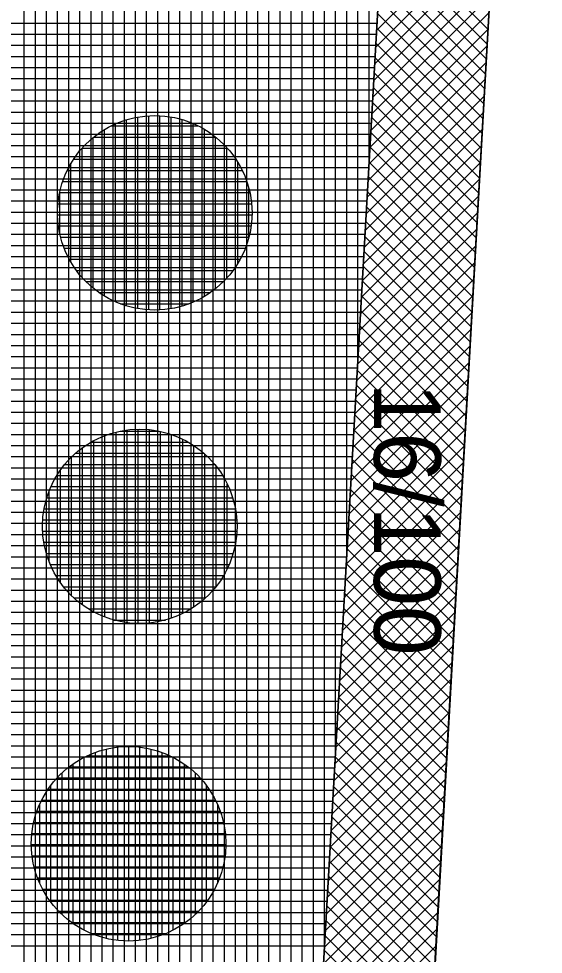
# Model space of a CAD drawing. Extents: x -565346 to -564154, y -1097386 to -1095620.
# Drawn here: x -564266.29 to -564256.86, y -1096683.14 to -1096666.31 of the extents above; entities that cross this region are included whole.
import ezdxf

# ---------------------------------------------------------------- set-up
doc = ezdxf.new("R2010")
doc.units = 0
for name, color, linetype in [('Vrstva 13', 7, 'Continuous'), ('Vrstva 40', 7, 'Continuous'), ('Vrstva 41', 7, 'Continuous'), ('Vrstva 42', 7, 'Continuous'), ('Vrstva 43', 7, 'Continuous'), ('Vrstva 44', 7, 'Continuous')]:
    doc.layers.add(name, color=color, linetype=linetype)

msp = doc.modelspace()

# ---------------------------------------------------------------- linework, layer by layer
at = {"layer": 'Vrstva 13'}
msp.add_line((-564252.76, -1096576.88), (-564261.08, -1096723.43), dxfattribs=at)
at = {"layer": 'Vrstva 41'}
msp.add_lwpolyline([(-564221.399, -1096446.296), (-564223.301, -1096445.676), (-564228.215, -1096460.758), (-564240.675, -1096505.018), (-564249.271, -1096529.938), (-564254.757, -1096576.767), (-564262.137, -1096706.758), (-564260.141, -1096706.872), (-564252.76, -1096576.88), (-564247.38, -1096530.59), (-564238.75, -1096505.56), (-564226.29, -1096461.3)], close=True, dxfattribs=at)
at = {"layer": 'Vrstva 42'}
for p, q in [((-564257.729, -1096664.398), (-564259.853, -1096666.522)), ((-564257.746, -1096664.698), (-564259.87, -1096666.822)), ((-564259.744, -1096664.609), (-564257.849, -1096666.504)), ((-564259.759, -1096664.876), (-564257.864, -1096666.772)), ((-564257.763, -1096664.998), (-564259.887, -1096667.121)), ((-564259.774, -1096665.144), (-564257.879, -1096667.04)), ((-564257.78, -1096665.298), (-564259.904, -1096667.421)), ((-564259.79, -1096665.412), (-564257.894, -1096667.307)), ((-564257.797, -1096665.598), (-564259.921, -1096667.721)), ((-564259.805, -1096665.679), (-564257.909, -1096667.575)), ((-564257.814, -1096665.897), (-564259.938, -1096668.021)), ((-564259.82, -1096665.947), (-564257.925, -1096667.842)), ((-564257.831, -1096666.197), (-564259.955, -1096668.321)), ((-564259.835, -1096666.215), (-564257.94, -1096668.11)), ((-564257.848, -1096666.497), (-564259.972, -1096668.621)), ((-564259.85, -1096666.482), (-564257.955, -1096668.378)), ((-564259.866, -1096666.75), (-564257.97, -1096668.645)), ((-564257.865, -1096666.797), (-564259.989, -1096668.921)), ((-564257.882, -1096667.097), (-564260.006, -1096669.221)), ((-564259.881, -1096667.018), (-564257.985, -1096668.913)), ((-564259.896, -1096667.285), (-564258.001, -1096669.181)), ((-564257.899, -1096667.397), (-564260.023, -1096669.52)), ((-564259.911, -1096667.553), (-564258.016, -1096669.448)), ((-564257.916, -1096667.697), (-564260.04, -1096669.82)), ((-564259.926, -1096667.821), (-564258.031, -1096669.716)), ((-564257.933, -1096667.997), (-564260.057, -1096670.12)), ((-564259.942, -1096668.088), (-564258.046, -1096669.984)), ((-564257.95, -1096668.296), (-564260.074, -1096670.42)), ((-564259.957, -1096668.356), (-564258.061, -1096670.251)), ((-564257.967, -1096668.596), (-564260.091, -1096670.72)), ((-564259.972, -1096668.623), (-564258.077, -1096670.519)), ((-564257.984, -1096668.896), (-564260.108, -1096671.02)), ((-564259.987, -1096668.891), (-564258.092, -1096670.787)), ((-564258.001, -1096669.196), (-564260.125, -1096671.32)), ((-564260.002, -1096669.159), (-564258.107, -1096671.054)), ((-564260.018, -1096669.426), (-564258.122, -1096671.322)), ((-564258.018, -1096669.496), (-564260.142, -1096671.619)), ((-564258.035, -1096669.796), (-564260.159, -1096671.919)), ((-564260.033, -1096669.694), (-564258.137, -1096671.59)), ((-564260.048, -1096669.962), (-564258.153, -1096671.857)), ((-564258.052, -1096670.096), (-564260.176, -1096672.219)), ((-564260.063, -1096670.229), (-564258.168, -1096672.125)), ((-564258.07, -1096670.395), (-564260.193, -1096672.519)), ((-564260.078, -1096670.497), (-564258.183, -1096672.392)), ((-564258.087, -1096670.695), (-564260.21, -1096672.819)), ((-564260.094, -1096670.765), (-564258.198, -1096672.66)), ((-564258.104, -1096670.995), (-564260.227, -1096673.119)), ((-564260.109, -1096671.032), (-564258.213, -1096672.928)), ((-564258.121, -1096671.295), (-564260.244, -1096673.419)), ((-564260.124, -1096671.3), (-564258.228, -1096673.195)), ((-564258.138, -1096671.595), (-564260.261, -1096673.719)), ((-564260.139, -1096671.568), (-564258.244, -1096673.463)), ((-564258.155, -1096671.895), (-564260.278, -1096674.018)), ((-564260.154, -1096671.835), (-564258.259, -1096673.731)), ((-564260.17, -1096672.103), (-564258.274, -1096673.998)), ((-564258.172, -1096672.195), (-564260.295, -1096674.318)), ((-564258.189, -1096672.495), (-564260.312, -1096674.618)), ((-564260.185, -1096672.371), (-564258.289, -1096674.266)), ((-564260.2, -1096672.638), (-564258.304, -1096674.534)), ((-564258.206, -1096672.794), (-564260.329, -1096674.918)), ((-564260.215, -1096672.906), (-564258.32, -1096674.801)), ((-564258.223, -1096673.094), (-564260.346, -1096675.218)), ((-564260.23, -1096673.173), (-564258.335, -1096675.069)), ((-564258.24, -1096673.394), (-564260.363, -1096675.518)), ((-564260.245, -1096673.441), (-564258.35, -1096675.337)), ((-564258.257, -1096673.694), (-564260.38, -1096675.818)), ((-564260.261, -1096673.709), (-564258.365, -1096675.604)), ((-564258.274, -1096673.994), (-564260.397, -1096676.117)), ((-564260.276, -1096673.976), (-564258.38, -1096675.872)), ((-564258.291, -1096674.294), (-564260.414, -1096676.417)), ((-564260.291, -1096674.244), (-564258.396, -1096676.14)), ((-564260.306, -1096674.512), (-564258.411, -1096676.407)), ((-564258.308, -1096674.594), (-564260.431, -1096676.717)), ((-564260.321, -1096674.779), (-564258.426, -1096676.675)), ((-564258.325, -1096674.893), (-564260.449, -1096677.017)), ((-564258.342, -1096675.193), (-564260.466, -1096677.317)), ((-564260.337, -1096675.047), (-564258.441, -1096676.942)), ((-564260.352, -1096675.315), (-564258.456, -1096677.21)), ((-564258.359, -1096675.493), (-564260.483, -1096677.617)), ((-564260.367, -1096675.582), (-564258.472, -1096677.478)), ((-564258.376, -1096675.793), (-564260.5, -1096677.917)), ((-564260.382, -1096675.85), (-564258.487, -1096677.745)), ((-564258.393, -1096676.093), (-564260.517, -1096678.217)), ((-564260.397, -1096676.118), (-564258.502, -1096678.013)), ((-564258.41, -1096676.393), (-564260.534, -1096678.516)), ((-564260.413, -1096676.385), (-564258.517, -1096678.281)), ((-564258.427, -1096676.693), (-564260.551, -1096678.816)), ((-564260.428, -1096676.653), (-564258.532, -1096678.548)), ((-564258.444, -1096676.993), (-564260.568, -1096679.116)), ((-564260.443, -1096676.921), (-564258.548, -1096678.816)), ((-564260.458, -1096677.188), (-564258.563, -1096679.084)), ((-564258.461, -1096677.292), (-564260.585, -1096679.416)), ((-564260.473, -1096677.456), (-564258.578, -1096679.351)), ((-564258.478, -1096677.592), (-564260.602, -1096679.716)), ((-564260.489, -1096677.724), (-564258.593, -1096679.619)), ((-564258.495, -1096677.892), (-564260.619, -1096680.016)), ((-564260.504, -1096677.991), (-564258.608, -1096679.887)), ((-564258.512, -1096678.192), (-564260.636, -1096680.316)), ((-564260.519, -1096678.259), (-564258.624, -1096680.154)), ((-564258.529, -1096678.492), (-564260.653, -1096680.615)), ((-564260.534, -1096678.526), (-564258.639, -1096680.422)), ((-564258.546, -1096678.792), (-564260.67, -1096680.915)), ((-564260.549, -1096678.794), (-564258.654, -1096680.69)), ((-564260.565, -1096679.062), (-564258.669, -1096680.957)), ((-564258.563, -1096679.092), (-564260.687, -1096681.215)), ((-564258.58, -1096679.392), (-564260.704, -1096681.515)), ((-564260.58, -1096679.329), (-564258.684, -1096681.225)), ((-564258.597, -1096679.691), (-564260.721, -1096681.815)), ((-564260.595, -1096679.597), (-564258.7, -1096681.492)), ((-564260.61, -1096679.865), (-564258.715, -1096681.76)), ((-564258.614, -1096679.991), (-564260.738, -1096682.115)), ((-564260.625, -1096680.132), (-564258.73, -1096682.028)), ((-564258.631, -1096680.291), (-564260.755, -1096682.415)), ((-564260.641, -1096680.4), (-564258.745, -1096682.295)), ((-564258.648, -1096680.591), (-564260.772, -1096682.715)), ((-564260.656, -1096680.668), (-564258.76, -1096682.563)), ((-564258.665, -1096680.891), (-564260.789, -1096683.014)), ((-564260.671, -1096680.935), (-564258.776, -1096682.831)), ((-564258.682, -1096681.191), (-564260.806, -1096683.314)), ((-564260.686, -1096681.203), (-564258.791, -1096683.098)), ((-564258.699, -1096681.491), (-564260.823, -1096683.614)), ((-564260.701, -1096681.471), (-564258.806, -1096683.366)), ((-564260.717, -1096681.738), (-564258.821, -1096683.634)), ((-564258.716, -1096681.79), (-564260.84, -1096683.914)), ((-564258.734, -1096682.09), (-564260.857, -1096684.214)), ((-564260.732, -1096682.006), (-564258.836, -1096683.901)), ((-564258.751, -1096682.39), (-564260.874, -1096684.514)), ((-564260.747, -1096682.274), (-564258.852, -1096684.169)), ((-564260.762, -1096682.541), (-564258.867, -1096684.437)), ((-564258.768, -1096682.69), (-564260.891, -1096684.814)), ((-564260.777, -1096682.809), (-564258.882, -1096684.704)), ((-564258.785, -1096682.99), (-564260.908, -1096685.113)), ((-564260.793, -1096683.076), (-564258.897, -1096684.972))]:
    msp.add_line(p, q, dxfattribs=at)
at = {"layer": 'Vrstva 43'}
for p, q in [((-564259.99, -1096668.941), (-564259.99, -1096556.806)), ((-564260.19, -1096672.464), (-564260.19, -1096558.527)), ((-564260.39, -1096675.986), (-564260.39, -1096560.248)), ((-564260.59, -1096679.509), (-564260.59, -1096561.968)), ((-564260.79, -1096683.032), (-564260.79, -1096563.689)), ((-564260.99, -1096686.555), (-564260.99, -1096565.41)), ((-564261.19, -1096690.078), (-564261.19, -1096567.13)), ((-564261.39, -1096693.6), (-564261.39, -1096568.851)), ((-564261.59, -1096697.123), (-564261.59, -1096570.572)), ((-564261.79, -1096700.646), (-564261.79, -1096572.293)), ((-564261.99, -1096704.169), (-564261.99, -1096574.013)), ((-564262.19, -1096726.788), (-564262.19, -1096575.734)), ((-564262.39, -1096726.776), (-564262.39, -1096578.915)), ((-564262.59, -1096726.765), (-564262.59, -1096582.438)), ((-564262.79, -1096726.753), (-564262.79, -1096585.961)), ((-564262.99, -1096726.742), (-564262.99, -1096589.485)), ((-564263.19, -1096726.731), (-564263.19, -1096593.008)), ((-564263.39, -1096728.822), (-564263.39, -1096596.531)), ((-564263.59, -1096732.346), (-564263.59, -1096600.055)), ((-564263.79, -1096735.869), (-564263.79, -1096603.578)), ((-564263.99, -1096739.393), (-564263.99, -1096607.101)), ((-564264.19, -1096742.916), (-564264.19, -1096610.624)), ((-564264.39, -1096746.439), (-564264.39, -1096614.148)), ((-564264.59, -1096749.963), (-564264.59, -1096617.671)), ((-564264.79, -1096753.486), (-564264.79, -1096621.194)), ((-564264.99, -1096757.01), (-564264.99, -1096624.717)), ((-564265.19, -1096760.533), (-564265.19, -1096628.241)), ((-564265.39, -1096764.056), (-564265.39, -1096631.764)), ((-564265.59, -1096767.58), (-564265.59, -1096635.287)), ((-564265.79, -1096771.103), (-564265.79, -1096638.811)), ((-564265.99, -1096774.627), (-564265.99, -1096642.334)), ((-564266.19, -1096778.15), (-564266.19, -1096645.857)), ((-564267.356, -1096666.39), (-564259.845, -1096666.39)), ((-564267.367, -1096666.59), (-564259.857, -1096666.59)), ((-564267.378, -1096666.79), (-564259.868, -1096666.79)), ((-564267.39, -1096666.99), (-564259.879, -1096666.99)), ((-564267.401, -1096667.19), (-564259.891, -1096667.19)), ((-564267.412, -1096667.39), (-564259.902, -1096667.39)), ((-564267.424, -1096667.59), (-564259.913, -1096667.59)), ((-564267.435, -1096667.79), (-564259.925, -1096667.79)), ((-564267.446, -1096667.99), (-564259.936, -1096667.99)), ((-564267.458, -1096668.19), (-564259.947, -1096668.19)), ((-564267.469, -1096668.39), (-564259.959, -1096668.39)), ((-564267.48, -1096668.59), (-564259.97, -1096668.59)), ((-564267.492, -1096668.79), (-564259.981, -1096668.79)), ((-564267.503, -1096668.99), (-564259.993, -1096668.99)), ((-564267.515, -1096669.19), (-564260.004, -1096669.19)), ((-564267.526, -1096669.39), (-564260.015, -1096669.39)), ((-564267.537, -1096669.59), (-564260.027, -1096669.59)), ((-564267.549, -1096669.79), (-564260.038, -1096669.79)), ((-564267.56, -1096669.99), (-564260.05, -1096669.99)), ((-564267.571, -1096670.19), (-564260.061, -1096670.19)), ((-564267.583, -1096670.39), (-564260.072, -1096670.39)), ((-564267.594, -1096670.59), (-564260.084, -1096670.59)), ((-564267.605, -1096670.79), (-564260.095, -1096670.79)), ((-564267.617, -1096670.99), (-564260.106, -1096670.99)), ((-564267.628, -1096671.19), (-564260.118, -1096671.19)), ((-564267.639, -1096671.39), (-564260.129, -1096671.39)), ((-564267.651, -1096671.59), (-564260.14, -1096671.59)), ((-564267.662, -1096671.79), (-564260.152, -1096671.79)), ((-564267.673, -1096671.99), (-564260.163, -1096671.99)), ((-564267.685, -1096672.19), (-564260.174, -1096672.19)), ((-564267.696, -1096672.39), (-564260.186, -1096672.39)), ((-564267.708, -1096672.59), (-564260.197, -1096672.59)), ((-564267.719, -1096672.79), (-564260.209, -1096672.79)), ((-564267.73, -1096672.99), (-564260.22, -1096672.99)), ((-564267.742, -1096673.19), (-564260.231, -1096673.19)), ((-564267.753, -1096673.39), (-564260.243, -1096673.39)), ((-564267.764, -1096673.59), (-564260.254, -1096673.59)), ((-564267.776, -1096673.79), (-564260.265, -1096673.79)), ((-564267.787, -1096673.99), (-564260.277, -1096673.99)), ((-564267.798, -1096674.19), (-564260.288, -1096674.19)), ((-564267.81, -1096674.39), (-564260.299, -1096674.39)), ((-564267.821, -1096674.59), (-564260.311, -1096674.59)), ((-564267.832, -1096674.79), (-564260.322, -1096674.79)), ((-564267.844, -1096674.99), (-564260.333, -1096674.99)), ((-564267.855, -1096675.19), (-564260.345, -1096675.19)), ((-564267.866, -1096675.39), (-564260.356, -1096675.39)), ((-564267.878, -1096675.59), (-564260.367, -1096675.59)), ((-564267.889, -1096675.79), (-564260.379, -1096675.79)), ((-564267.901, -1096675.99), (-564260.39, -1096675.99)), ((-564267.912, -1096676.19), (-564260.402, -1096676.19)), ((-564267.923, -1096676.39), (-564260.413, -1096676.39)), ((-564267.935, -1096676.59), (-564260.424, -1096676.59)), ((-564267.946, -1096676.79), (-564260.436, -1096676.79)), ((-564267.957, -1096676.99), (-564260.447, -1096676.99)), ((-564267.969, -1096677.19), (-564260.458, -1096677.19)), ((-564267.98, -1096677.39), (-564260.47, -1096677.39)), ((-564267.991, -1096677.59), (-564260.481, -1096677.59)), ((-564268.003, -1096677.79), (-564260.492, -1096677.79)), ((-564268.014, -1096677.99), (-564260.504, -1096677.99)), ((-564268.025, -1096678.19), (-564260.515, -1096678.19)), ((-564268.037, -1096678.39), (-564260.526, -1096678.39)), ((-564268.048, -1096678.59), (-564260.538, -1096678.59)), ((-564268.059, -1096678.79), (-564260.549, -1096678.79)), ((-564268.071, -1096678.99), (-564260.561, -1096678.99)), ((-564268.082, -1096679.19), (-564260.572, -1096679.19)), ((-564268.094, -1096679.39), (-564260.583, -1096679.39)), ((-564268.105, -1096679.59), (-564260.595, -1096679.59)), ((-564268.116, -1096679.79), (-564260.606, -1096679.79)), ((-564268.128, -1096679.99), (-564260.617, -1096679.99)), ((-564268.139, -1096680.19), (-564260.629, -1096680.19)), ((-564268.15, -1096680.39), (-564260.64, -1096680.39)), ((-564268.162, -1096680.59), (-564260.651, -1096680.59)), ((-564268.173, -1096680.79), (-564260.663, -1096680.79)), ((-564268.184, -1096680.99), (-564260.674, -1096680.99)), ((-564268.196, -1096681.19), (-564260.685, -1096681.19)), ((-564268.207, -1096681.39), (-564260.697, -1096681.39)), ((-564268.218, -1096681.59), (-564260.708, -1096681.59)), ((-564268.23, -1096681.79), (-564260.719, -1096681.79)), ((-564268.241, -1096681.99), (-564260.731, -1096681.99)), ((-564268.252, -1096682.19), (-564260.742, -1096682.19)), ((-564268.264, -1096682.39), (-564260.754, -1096682.39)), ((-564268.275, -1096682.59), (-564260.765, -1096682.59)), ((-564268.287, -1096682.79), (-564260.776, -1096682.79)), ((-564268.298, -1096682.99), (-564260.788, -1096682.99))]:
    msp.add_line(p, q, dxfattribs=at)
msp.add_lwpolyline([(-564261.274, -1096726.84), (-564260.141, -1096706.872), (-564262.137, -1096706.758), (-564254.757, -1096576.767), (-564249.271, -1096529.938), (-564240.675, -1096505.018), (-564228.215, -1096460.758), (-564223.301, -1096445.676), (-564221.399, -1096446.296), (-564218.92, -1096438.69), (-564229.82, -1096442.05), (-564230.6, -1096442.93), (-564256.683, -1096528.354), (-564262.228, -1096576.061), (-564269.623, -1096706.334), (-564272.07, -1096706.16), (-564273.28, -1096725.96)], dxfattribs=at)
at = {"layer": 'Vrstva 44'}
for p, q in [((-564264.35, -1096671.479), (-564264.35, -1096668.13)), ((-564264.15, -1096671.525), (-564264.15, -1096668.081)), ((-564263.95, -1096671.549), (-564263.95, -1096668.059)), ((-564263.75, -1096671.55), (-564263.75, -1096668.058)), ((-564263.55, -1096671.529), (-564263.55, -1096668.081)), ((-564263.35, -1096671.481), (-564263.35, -1096668.126)), ((-564264.629, -1096668.24), (-564263.063, -1096668.24)), ((-564264.55, -1096671.403), (-564264.55, -1096668.205)), ((-564263.15, -1096671.408), (-564263.15, -1096668.199)), ((-564264.95, -1096671.159), (-564264.95, -1096668.45)), ((-564264.938, -1096668.44), (-564262.749, -1096668.44)), ((-564264.75, -1096671.299), (-564264.75, -1096668.308)), ((-564262.95, -1096671.308), (-564262.95, -1096668.302)), ((-564262.75, -1096671.167), (-564262.75, -1096668.439)), ((-564262.55, -1096670.982), (-564262.55, -1096668.629)), ((-564265.151, -1096668.64), (-564262.54, -1096668.64)), ((-564265.15, -1096670.967), (-564265.15, -1096668.639)), ((-564265.35, -1096670.694), (-564265.35, -1096668.913)), ((-564265.302, -1096668.84), (-564262.385, -1096668.84)), ((-564262.35, -1096670.715), (-564262.35, -1096668.897)), ((-564265.417, -1096669.04), (-564262.272, -1096669.04)), ((-564265.5, -1096669.24), (-564262.189, -1096669.24)), ((-564265.554, -1096669.44), (-564262.133, -1096669.44)), ((-564265.55, -1096670.192), (-564265.55, -1096669.42)), ((-564262.15, -1096670.24), (-564262.15, -1096669.373)), ((-564265.585, -1096669.64), (-564262.104, -1096669.64)), ((-564265.592, -1096669.84), (-564262.097, -1096669.84)), ((-564265.578, -1096670.04), (-564262.112, -1096670.04)), ((-564265.538, -1096670.24), (-564262.15, -1096670.24)), ((-564265.472, -1096670.44), (-564262.215, -1096670.44)), ((-564265.38, -1096670.64), (-564262.309, -1096670.64)), ((-564265.253, -1096670.84), (-564262.435, -1096670.84)), ((-564265.081, -1096671.04), (-564262.608, -1096671.04)), ((-564264.841, -1096671.24), (-564262.847, -1096671.24)), ((-564264.462, -1096671.44), (-564263.225, -1096671.44)), ((-564264.74, -1096677.077), (-564264.74, -1096673.81)), ((-564264.54, -1096677.14), (-564264.54, -1096673.748)), ((-564264.46, -1096673.73), (-564263.762, -1096673.73)), ((-564264.34, -1096677.179), (-564264.34, -1096673.711)), ((-564264.14, -1096677.193), (-564264.14, -1096673.696)), ((-564263.94, -1096677.184), (-564263.94, -1096673.703)), ((-564263.74, -1096677.152), (-564263.74, -1096673.735)), ((-564263.54, -1096677.096), (-564263.54, -1096673.793)), ((-564264.988, -1096673.93), (-564263.24, -1096673.93)), ((-564264.94, -1096676.986), (-564264.94, -1096673.903)), ((-564263.34, -1096677.013), (-564263.34, -1096673.877)), ((-564263.14, -1096676.895), (-564263.14, -1096673.99)), ((-564265.267, -1096674.13), (-564262.961, -1096674.13)), ((-564265.14, -1096676.859), (-564265.14, -1096674.028)), ((-564262.94, -1096676.741), (-564262.94, -1096674.149)), ((-564265.461, -1096674.33), (-564262.765, -1096674.33)), ((-564265.34, -1096676.692), (-564265.34, -1096674.197)), ((-564265.54, -1096676.458), (-564265.54, -1096674.431)), ((-564262.74, -1096676.525), (-564262.74, -1096674.363)), ((-564265.605, -1096674.53), (-564262.624, -1096674.53)), ((-564262.54, -1096676.208), (-564262.54, -1096674.684)), ((-564265.74, -1096676.086), (-564265.74, -1096674.802)), ((-564265.711, -1096674.73), (-564262.517, -1096674.73)), ((-564265.785, -1096674.93), (-564262.442, -1096674.93)), ((-564265.834, -1096675.13), (-564262.395, -1096675.13)), ((-564265.86, -1096675.33), (-564262.37, -1096675.33)), ((-564265.861, -1096675.53), (-564262.368, -1096675.53)), ((-564265.839, -1096675.73), (-564262.388, -1096675.73)), ((-564265.793, -1096675.93), (-564262.434, -1096675.93)), ((-564265.723, -1096676.13), (-564262.506, -1096676.13)), ((-564265.622, -1096676.33), (-564262.606, -1096676.33)), ((-564265.484, -1096676.53), (-564262.744, -1096676.53)), ((-564265.299, -1096676.73), (-564262.928, -1096676.73)), ((-564265.036, -1096676.93), (-564263.191, -1096676.93)), ((-564264.58, -1096677.13), (-564263.648, -1096677.13)), ((-564264.31, -1096682.902), (-564264.31, -1096679.405)), ((-564265.054, -1096679.57), (-564263.575, -1096679.57)), ((-564264.91, -1096682.797), (-564264.91, -1096679.51)), ((-564264.71, -1096682.858), (-564264.71, -1096679.451)), ((-564264.51, -1096682.892), (-564264.51, -1096679.417)), ((-564264.11, -1096682.89), (-564264.11, -1096679.417)), ((-564263.91, -1096682.855), (-564263.91, -1096679.453)), ((-564263.71, -1096682.796), (-564263.71, -1096679.514)), ((-564265.31, -1096682.591), (-564265.31, -1096679.717)), ((-564265.11, -1096682.712), (-564265.11, -1096679.596)), ((-564263.51, -1096682.706), (-564263.51, -1096679.601)), ((-564263.31, -1096682.585), (-564263.31, -1096679.723)), ((-564265.51, -1096682.43), (-564265.51, -1096679.876)), ((-564265.385, -1096679.77), (-564263.246, -1096679.77)), ((-564263.11, -1096682.422), (-564263.11, -1096679.886)), ((-564265.601, -1096679.97), (-564263.028, -1096679.97)), ((-564265.759, -1096680.17), (-564262.867, -1096680.17)), ((-564265.71, -1096682.207), (-564265.71, -1096680.1)), ((-564262.91, -1096682.198), (-564262.91, -1096680.113)), ((-564265.877, -1096680.37), (-564262.752, -1096680.37)), ((-564265.964, -1096680.57), (-564262.666, -1096680.57)), ((-564265.91, -1096681.872), (-564265.91, -1096680.438)), ((-564262.71, -1096681.848), (-564262.71, -1096680.455)), ((-564266.02, -1096680.77), (-564262.607, -1096680.77)), ((-564266.052, -1096680.97), (-564262.575, -1096680.97)), ((-564266.062, -1096681.17), (-564262.566, -1096681.17)), ((-564266.05, -1096681.37), (-564262.58, -1096681.37)), ((-564266.013, -1096681.57), (-564262.616, -1096681.57)), ((-564265.95, -1096681.77), (-564262.677, -1096681.77)), ((-564265.86, -1096681.97), (-564262.768, -1096681.97)), ((-564265.739, -1096682.17), (-564262.891, -1096682.17)), ((-564265.57, -1096682.37), (-564263.058, -1096682.37)), ((-564265.339, -1096682.57), (-564263.288, -1096682.57)), ((-564264.984, -1096682.77), (-564263.648, -1096682.77))]:
    msp.add_line(p, q, dxfattribs=at)
for centre in [(-564263.844, -1096669.804), (-564264.114, -1096675.444), (-564264.314, -1096681.154)]:
    msp.add_circle(centre, 1.75, dxfattribs=at)

# ---------------------------------------------------------------- texts
at = {"layer": 'Vrstva 40'}
msp.add_text('16/100', height=1.2, rotation=270, dxfattribs=at).set_placement((-564259.9, -1096672.86))

doc.saveas('drawing.dxf')
